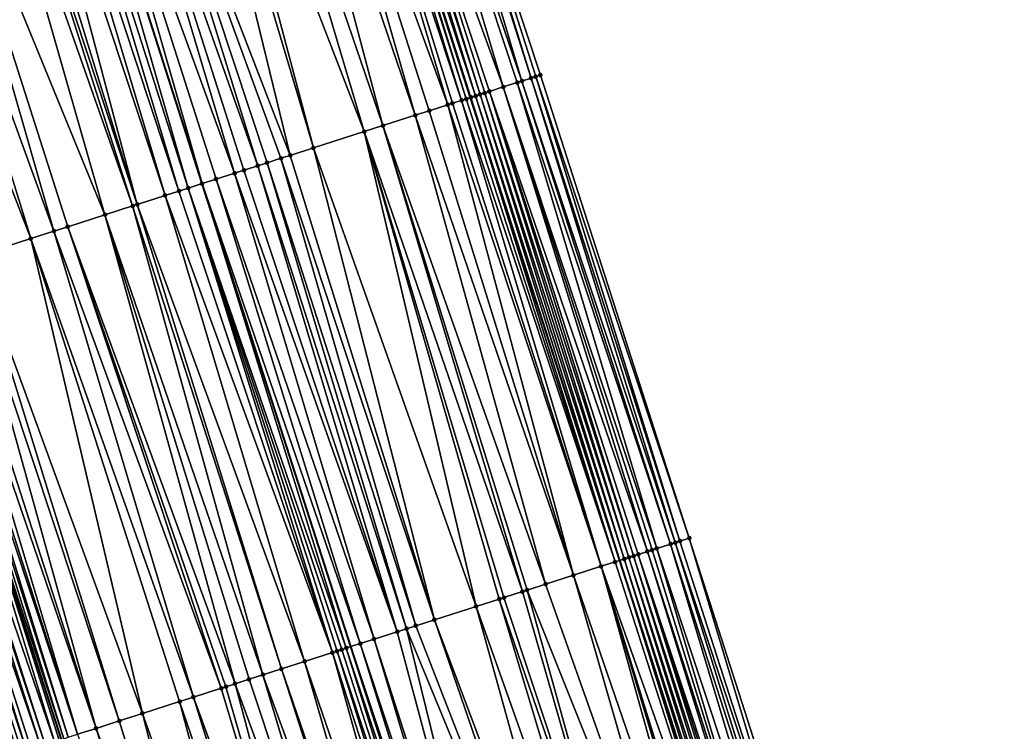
# Model space of a CAD drawing. Header units: feet. Extents: x 2004186 to 2014793, y 836912 to 864902.
# Tile 841 of 974: x 2004482 to 2004522, y 859151 to 859180. Entities that reach past the tile are written whole.
import ezdxf

# ---------------------------------------------------------------- set-up
doc = ezdxf.new("R2010")
doc.units = ezdxf.units.FT
doc.header["$LTSCALE"] = 100
doc.header["$MEASUREMENT"] = 0
for name, color, linetype, lineweight in [('EP_Travel Lane', 5, 'Continuous', 40), ('GPL_Skip Line', 2, 'Continuous', 40), ('Road Shots', 4, 'Continuous', 200), ('Road X-Section', 30, 'Continuous', 13)]:
    doc.layers.add(name, color=color, linetype=linetype, lineweight=lineweight)
doc.layers.add('I-77 SB_MM21-27-Surface-Border', color=7, linetype='Continuous')
doc.layers.add('I-77 SB_MM21-27-Surface-TIN', color=7, linetype='Continuous')

msp = doc.modelspace()

# ---------------------------------------------------------------- linework, layer by layer
at = {"layer": 'EP_Travel Lane'}
for points in [[(2004611.05073845, 858834.3353177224, 450.809887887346), (2004604.904946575, 858853.3668425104, 450.6313868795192), (2004598.75915778, 858872.3983577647, 450.4519635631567), (2004592.613442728, 858891.4296446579, 450.2502030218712), (2004586.467838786, 858910.4605874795, 450.014829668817), (2004580.322293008, 858929.491350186, 449.7618389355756), (2004574.17668532, 858948.5223046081, 449.5275945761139), (2004568.011584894, 858967.5560567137, 449.3092395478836), (2004561.847882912, 858986.5815319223, 449.1081062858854), (2004555.684214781, 859005.6069026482, 448.8968775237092), (2004549.520720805, 859024.6317358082, 448.6337080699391), (2004543.357037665, 859043.6571528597, 448.4269492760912), (2004537.193351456, 859062.6825793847, 448.2211025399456), (2004531.029666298, 859081.7080026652, 448.014952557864), (2004524.865823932, 859100.7339112, 447.8556761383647), (2004518.74471886, 859119.7364607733, 447.7203524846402), (2004512.616897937, 859138.7738750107, 447.5539477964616), (2004506.489054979, 859157.8113577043, 447.3980261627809), (2004500.361281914, 859176.8486232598, 447.2088581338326), (2004494.264296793, 859195.8284650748, 447.0465477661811), (2004488.171829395, 859214.8773456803, 446.8647979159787), (2004482.07930807, 859233.9263948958, 446.7118126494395), (2004475.98675831, 859252.9755330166, 446.5739951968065), (2004470.027193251, 859271.9272233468, 446.4479969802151)], [(2004588.082730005, 858826.8995207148, 450.8157096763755), (2004581.923465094, 858845.9265977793, 450.6296128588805), (2004575.764155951, 858864.9538114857, 450.4568630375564), (2004569.604895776, 858883.9808739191, 450.2693464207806), (2004563.445736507, 858903.0076246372, 450.0513423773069), (2004557.286682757, 858922.0340493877, 449.8014890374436), (2004551.127561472, 858941.0606827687, 449.5720199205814), (2004544.982919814, 858960.0824427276, 449.3651905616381), (2004538.836223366, 858979.1132654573, 449.1490235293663), (2004532.689582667, 858998.1439155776, 448.9161874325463), (2004526.543028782, 859017.174296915, 448.6573998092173), (2004520.39633813, 859036.2051016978, 448.4395070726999), (2004514.249481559, 859055.2364201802, 448.2712313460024), (2004508.102644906, 859074.2676770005, 448.0969892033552), (2004501.955668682, 859093.2993659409, 447.9644883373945), (2004495.812314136, 859112.3724637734, 447.873149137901), (2004489.682644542, 859131.4098709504, 447.7881508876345), (2004483.553024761, 859150.4471234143, 447.679462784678), (2004477.423393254, 859169.4844122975, 447.57635318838), (2004471.297890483, 859188.5960050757, 447.4720550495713), (2004465.250982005, 859207.6599434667, 447.3995910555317), (2004459.20407793, 859226.7238679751, 447.3247592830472), (2004453.157249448, 859245.7875541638, 447.2093015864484), (2004447.138044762, 859265.0163735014, 447.1114540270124)]]:
    msp.add_polyline3d(points, dxfattribs=at)
at = {"layer": 'GPL_Skip Line'}
msp.add_polyline3d([(2004600.144751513, 858830.8070277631, 451.0318982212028), (2004593.984853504, 858849.8338164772, 450.8384232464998), (2004587.824933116, 858868.8606743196, 450.651705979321), (2004581.665053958, 858887.8874048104, 450.4525393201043), (2004575.505346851, 858906.913603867, 450.2014217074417), (2004569.345699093, 858925.939619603, 449.9323833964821), (2004563.185962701, 858944.965909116, 449.6901084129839), (2004557.013036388, 858963.9881491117, 449.4678987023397), (2004550.839239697, 858983.0100203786, 449.2381246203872), (2004544.665458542, 859002.0318437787, 449.0037253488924), (2004538.491816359, 859021.0532389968, 448.7279527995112), (2004532.318022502, 859040.0751015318, 448.4973349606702), (2004526.144169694, 859059.0971456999, 448.2842675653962), (2004519.970243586, 859078.1194157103, 448.0930222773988), (2004513.796193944, 859097.1420663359, 447.9385541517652), (2004507.673925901, 859116.181789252, 447.8432484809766), (2004501.558497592, 859135.2231480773, 447.6719201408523), (2004495.443004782, 859154.2647077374, 447.5313333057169), (2004489.327486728, 859173.3063459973, 447.4027776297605), (2004483.245041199, 859192.3583882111, 447.2583316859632), (2004477.23562986, 859211.4338076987, 447.134447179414), (2004471.226203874, 859230.5092736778, 447.0184828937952), (2004465.216785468, 859249.5847155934, 446.8984191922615), (2004459.266163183, 859268.6782788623, 446.7735468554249)], dxfattribs=at)
at = {"layer": 'I-77 SB_MM21-27-Surface-Border', "color": 3, "linetype": 'ByBlock', "lineweight": -2}
msp.add_polyline3d([(2004472.4773432, 859272.6663528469, 446.2902183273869), (2004478.189264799, 859253.6681932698, 446.3872762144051), (2004484.389439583, 859234.652851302, 446.5081358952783), (2004490.589518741, 859215.637812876, 446.680707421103), (2004496.980352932, 859196.6828786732, 446.854806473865), (2004503.22893318, 859177.7683850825, 447.0383335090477), (2004509.34435858, 859158.7270353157, 447.2110499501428), (2004515.459768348, 859139.6857342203, 447.3912133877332), (2004521.575246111, 859120.6442214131, 447.5389734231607), (2004527.683948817, 859101.6465388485, 447.6780818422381), (2004533.857993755, 859082.6239027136, 447.8339510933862), (2004539.841598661, 859063.5401678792, 448.0519747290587), (2004545.444640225, 859044.3332597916, 448.3000429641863), (2004552.189291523, 859025.4961188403, 448.4819144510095), (2004558.553373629, 859006.5358226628, 448.6955618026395), (2004564.727175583, 858987.5139351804, 448.9237640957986), (2004570.901104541, 858968.4916563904, 449.1141541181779), (2004577.077379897, 858949.4590754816, 449.3218534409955), (2004583.237223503, 858930.4324548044, 449.5317550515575), (2004589.396965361, 858911.406148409, 449.7723916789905), (2004595.556651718, 858892.3800134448, 450.0297687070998), (2004601.335895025, 858873.2303341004, 450.2538553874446), (2004607.305443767, 858854.142167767, 450.4692363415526), (2004612.704133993, 858834.8692839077, 450.6932272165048)], dxfattribs=at)
at = {"layer": 'I-77 SB_MM21-27-Surface-TIN', "color": 128, "linetype": 'ByBlock', "lineweight": -2}
for points in [[(2004496.789572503, 859196.6228550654, 446.8670139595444), (2004496.026434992, 859196.3828107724, 446.9243852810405), (2004502.467161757, 859177.5240402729, 447.0813371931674)], [(2004496.980352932, 859196.6828786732, 446.854806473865), (2004496.789572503, 859196.6228550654, 446.8670139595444), (2004502.848040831, 859177.6462333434, 447.0629986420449)], [(2004496.789572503, 859196.6228550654, 446.8670139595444), (2004502.467161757, 859177.5240402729, 447.0813371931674), (2004502.848040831, 859177.6462333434, 447.0629986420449)], [(2004496.980352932, 859196.6828786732, 446.854806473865), (2004503.038489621, 859177.7073010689, 447.049419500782), (2004503.22893318, 859177.7683850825, 447.0383335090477)], [(2004496.980352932, 859196.6828786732, 446.854806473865), (2004502.848040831, 859177.6462333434, 447.0629986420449), (2004503.038489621, 859177.7073010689, 447.049419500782)], [(2004494.88171158, 859196.0227987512, 447.0197128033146), (2004494.690933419, 859195.9627679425, 447.0306935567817), (2004500.753112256, 859176.9744631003, 447.2085024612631)], [(2004496.026434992, 859196.3828107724, 446.9243852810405), (2004494.88171158, 859196.0227987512, 447.0197128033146), (2004501.705361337, 859177.2797857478, 447.1381606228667)], [(2004494.88171158, 859196.0227987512, 447.0197128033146), (2004501.13399665, 859177.0966396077, 447.1876285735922), (2004501.705361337, 859177.2797857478, 447.1381606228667)], [(2004494.88171158, 859196.0227987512, 447.0197128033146), (2004500.943549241, 859177.0355675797, 447.2005491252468), (2004501.13399665, 859177.0966396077, 447.1876285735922)], [(2004494.88171158, 859196.0227987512, 447.0197128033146), (2004500.753112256, 859176.9744631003, 447.2085024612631), (2004500.943549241, 859177.0355675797, 447.2005491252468)], [(2004496.026434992, 859196.3828107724, 446.9243852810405), (2004502.27671608, 859177.462962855, 447.0934327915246), (2004502.467161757, 859177.5240402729, 447.0813371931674)], [(2004496.026434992, 859196.3828107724, 446.9243852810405), (2004501.705361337, 859177.2797857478, 447.1381606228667), (2004502.27671608, 859177.462962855, 447.0934327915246)], [(2004493.737066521, 859195.6625380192, 447.0726707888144), (2004492.592464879, 859195.3021394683, 447.1021504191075), (2004499.420068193, 859176.5466855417, 447.2571033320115)], [(2004494.118616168, 859195.7826208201, 447.0543179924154), (2004493.737066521, 859195.6625380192, 447.0726707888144), (2004499.991402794, 859176.7299253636, 447.2219750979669)], [(2004493.737066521, 859195.6625380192, 447.0726707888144), (2004499.610507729, 859176.6077820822, 447.2479348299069), (2004499.991402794, 859176.7299253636, 447.2219750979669)], [(2004493.737066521, 859195.6625380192, 447.0726707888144), (2004499.420068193, 859176.5466855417, 447.2571033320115), (2004499.610507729, 859176.6077820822, 447.2479348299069)], [(2004494.118616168, 859195.7826208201, 447.0543179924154), (2004500.18184567, 859176.7910115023, 447.2112144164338), (2004494.264296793, 859195.8284650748, 447.0465477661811)], [(2004494.118616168, 859195.7826208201, 447.0543179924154), (2004499.991402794, 859176.7299253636, 447.2219750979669), (2004500.18184567, 859176.7910115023, 447.2112144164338)], [(2004494.30939284, 859195.8426563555, 447.0441424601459), (2004494.264296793, 859195.8284650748, 447.0465477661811), (2004500.361281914, 859176.8486232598, 447.2088581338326)], [(2004500.18184567, 859176.7910115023, 447.2112144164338), (2004500.361281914, 859176.8486232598, 447.2088581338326), (2004494.264296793, 859195.8284650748, 447.0465477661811)], [(2004494.690933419, 859195.9627679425, 447.0306935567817), (2004494.30939284, 859195.8426563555, 447.0441424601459), (2004500.562686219, 859176.913324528, 447.2112372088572)], [(2004494.30939284, 859195.8426563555, 447.0441424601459), (2004500.361281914, 859176.8486232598, 447.2088581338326), (2004500.372271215, 859176.8521516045, 447.2087138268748)], [(2004494.30939284, 859195.8426563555, 447.0441424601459), (2004500.372271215, 859176.8521516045, 447.2087138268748), (2004500.562686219, 859176.913324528, 447.2112372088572)], [(2004494.690933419, 859195.9627679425, 447.0306935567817), (2004500.562686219, 859176.913324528, 447.2112372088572), (2004500.753112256, 859176.9744631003, 447.2085024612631)], [(2004492.592464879, 859195.3021394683, 447.1021504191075), (2004491.638641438, 859195.0017716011, 447.1206280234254), (2004498.087067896, 859176.1187717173, 447.2848461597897)], [(2004492.592464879, 859195.3021394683, 447.1021504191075), (2004498.658351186, 859176.3021712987, 447.274172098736), (2004499.420068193, 859176.5466855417, 447.2571033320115)], [(2004492.592464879, 859195.3021394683, 447.1021504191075), (2004498.087067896, 859176.1187717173, 447.2848461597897), (2004498.658351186, 859176.3021712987, 447.274172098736)], [(2004491.638641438, 859195.0017716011, 447.1206280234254), (2004490.303290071, 859194.5812519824, 447.145712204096), (2004496.754088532, 859175.6907927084, 447.3026113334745)], [(2004491.638641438, 859195.0017716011, 447.1206280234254), (2004496.754088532, 859175.6907927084, 447.3026113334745), (2004498.087067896, 859176.1187717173, 447.2848461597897)], [(2004490.303290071, 859194.5812519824, 447.145712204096), (2004488.777182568, 859194.1006316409, 447.1698668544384), (2004495.992383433, 859175.4462413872, 447.3140046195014)], [(2004490.303290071, 859194.5812519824, 447.145712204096), (2004495.992383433, 859175.4462413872, 447.3140046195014), (2004496.754088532, 859175.6907927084, 447.3026113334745)], [(2004488.777182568, 859194.1006316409, 447.1698668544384), (2004488.204892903, 859193.9203969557, 447.1785743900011), (2004493.897704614, 859174.7736934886, 447.340473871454)], [(2004488.777182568, 859194.1006316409, 447.1698668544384), (2004493.897704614, 859174.7736934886, 447.340473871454), (2004495.992383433, 859175.4462413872, 447.3140046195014)], [(2004488.204892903, 859193.9203969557, 447.1785743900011), (2004485.724962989, 859193.1394054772, 447.2206495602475), (2004492.945578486, 859174.4679880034, 447.352215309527)], [(2004488.204892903, 859193.9203969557, 447.1785743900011), (2004492.945578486, 859174.4679880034, 447.352215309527), (2004493.897704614, 859174.7736934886, 447.340473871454)], [(2004484.96191135, 859192.8990886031, 447.2315849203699), (2004483.817328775, 859192.5386295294, 447.2507541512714), (2004490.660459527, 859173.7343454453, 447.3881409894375)], [(2004485.724962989, 859193.1394054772, 447.2206495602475), (2004484.96191135, 859192.8990886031, 447.2315849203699), (2004491.612593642, 859174.0400260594, 447.3725925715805)], [(2004484.96191135, 859192.8990886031, 447.2315849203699), (2004491.041315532, 859173.8566103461, 447.3807973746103), (2004491.612593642, 859174.0400260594, 447.3725925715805)], [(2004484.96191135, 859192.8990886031, 447.2315849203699), (2004490.660459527, 859173.7343454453, 447.3881409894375), (2004491.041315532, 859173.8566103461, 447.3807973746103)], [(2004485.724962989, 859193.1394054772, 447.2206495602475), (2004492.564727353, 859174.3457079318, 447.3572367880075), (2004492.945578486, 859174.4679880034, 447.352215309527)], [(2004485.724962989, 859193.1394054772, 447.2206495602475), (2004491.993452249, 859174.1622828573, 447.3640086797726), (2004492.564727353, 859174.3457079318, 447.3572367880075)], [(2004485.724962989, 859193.1394054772, 447.2206495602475), (2004491.612593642, 859174.0400260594, 447.3725925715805), (2004491.993452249, 859174.1622828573, 447.3640086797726)], [(2004482.672762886, 859192.1781174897, 447.2609002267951), (2004488.756226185, 859173.1228755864, 447.4026098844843), (2004483.245041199, 859192.3583882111, 447.2583316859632)], [(2004483.817328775, 859192.5386295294, 447.2507541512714), (2004483.245041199, 859192.3583882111, 447.2583316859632), (2004489.327486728, 859173.3063459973, 447.4027776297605)], [(2004488.756226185, 859173.1228755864, 447.4026098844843), (2004489.327486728, 859173.3063459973, 447.4027776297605), (2004483.245041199, 859192.3583882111, 447.2583316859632)], [(2004483.817328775, 859192.5386295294, 447.2507541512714), (2004489.327486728, 859173.3063459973, 447.4027776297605), (2004489.89875406, 859173.48979527, 447.3997096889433)], [(2004483.817328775, 859192.5386295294, 447.2507541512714), (2004489.89875406, 859173.48979527, 447.3997096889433), (2004490.660459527, 859173.7343454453, 447.3881409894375)], [(2004482.100470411, 859191.9978917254, 447.2711275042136), (2004481.528170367, 859191.8176899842, 447.2854472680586), (2004487.804088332, 859172.8172066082, 447.419939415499)], [(2004482.672762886, 859192.1781174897, 447.2609002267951), (2004482.100470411, 859191.9978917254, 447.2711275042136), (2004488.375365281, 859173.0006259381, 447.4122881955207)], [(2004482.100470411, 859191.9978917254, 447.2711275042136), (2004487.804088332, 859172.8172066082, 447.419939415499), (2004488.375365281, 859173.0006259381, 447.4122881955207)], [(2004482.672762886, 859192.1781174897, 447.2609002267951), (2004488.375365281, 859173.0006259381, 447.4122881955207), (2004488.756226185, 859173.1228755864, 447.4026098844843)], [(2004480.76510894, 859191.5774041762, 447.3016749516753), (2004480.383568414, 859191.4572924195, 447.3150948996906), (2004486.661519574, 859172.4504142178, 447.4423241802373)], [(2004481.528170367, 859191.8176899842, 447.2854472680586), (2004480.76510894, 859191.5774041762, 447.3016749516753), (2004486.661519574, 859172.4504142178, 447.4423241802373)], [(2004481.528170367, 859191.8176899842, 447.2854472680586), (2004486.661519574, 859172.4504142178, 447.4423241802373), (2004487.804088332, 859172.8172066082, 447.419939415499)], [(2004479.811273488, 859191.277074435, 447.3266475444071), (2004477.712850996, 859190.6162997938, 447.3732039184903), (2004485.328525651, 859172.0224805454, 447.4670289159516)], [(2004480.383568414, 859191.4572924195, 447.3150948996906), (2004479.811273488, 859191.277074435, 447.3266475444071), (2004486.471087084, 859172.3892957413, 447.4481349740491)], [(2004479.811273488, 859191.277074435, 447.3266475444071), (2004485.328525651, 859172.0224805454, 447.4670289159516), (2004486.471087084, 859172.3892957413, 447.4481349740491)], [(2004480.383568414, 859191.4572924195, 447.3150948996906), (2004486.471087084, 859172.3892957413, 447.4481349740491), (2004486.661519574, 859172.4504142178, 447.4423241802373)], [(2004477.712850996, 859190.6162997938, 447.3732039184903), (2004476.377503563, 859190.1957676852, 447.396160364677), (2004483.233824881, 859171.3500009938, 447.5039599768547)], [(2004477.712850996, 859190.6162997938, 447.3732039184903), (2004483.805103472, 859171.5334152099, 447.4955260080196), (2004485.328525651, 859172.0224805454, 447.4670289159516)], [(2004477.712850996, 859190.6162997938, 447.3732039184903), (2004483.233824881, 859171.3500009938, 447.5039599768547), (2004483.805103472, 859171.5334152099, 447.4955260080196)], [(2004476.377503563, 859190.1957676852, 447.396160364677), (2004475.042158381, 859189.7752284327, 447.4178998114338), (2004482.281691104, 859171.044319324, 447.5193468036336)], [(2004476.377503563, 859190.1957676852, 447.396160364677), (2004482.281691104, 859171.044319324, 447.5193468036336), (2004483.233824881, 859171.3500009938, 447.5039599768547)], [(2004475.042158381, 859189.7752284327, 447.4178998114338), (2004479.996583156, 859170.3106424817, 447.5500246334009), (2004482.281691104, 859171.044319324, 447.5193468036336)], [(2004502.27671608, 859177.462962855, 447.0934327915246), (2004501.705361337, 859177.2797857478, 447.1381606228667), (2004508.011274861, 859158.299381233, 447.2785509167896)], [(2004502.467161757, 859177.5240402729, 447.0813371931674), (2004502.27671608, 859177.462962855, 447.0934327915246), (2004508.582599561, 859158.4826518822, 447.2481414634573)], [(2004502.27671608, 859177.462962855, 447.0934327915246), (2004508.011274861, 859158.299381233, 447.2785509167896), (2004508.582599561, 859158.4826518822, 447.2481414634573)], [(2004502.848040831, 859177.6462333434, 447.0629986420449), (2004502.467161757, 859177.5240402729, 447.0813371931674), (2004508.773028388, 859158.5437817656, 447.2440767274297)], [(2004502.467161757, 859177.5240402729, 447.0813371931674), (2004508.582599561, 859158.4826518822, 447.2481414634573), (2004508.773028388, 859158.5437817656, 447.2440767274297)], [(2004503.038489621, 859177.7073010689, 447.049419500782), (2004502.848040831, 859177.6462333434, 447.0629986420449), (2004508.963467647, 859158.6048791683, 447.2350402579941)], [(2004502.848040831, 859177.6462333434, 447.0629986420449), (2004508.773028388, 859158.5437817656, 447.2440767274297), (2004508.963467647, 859158.6048791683, 447.2350402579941)], [(2004503.22893318, 859177.7683850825, 447.0383335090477), (2004503.038489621, 859177.7073010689, 447.049419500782), (2004509.34435858, 859158.7270353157, 447.2110499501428)], [(2004503.038489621, 859177.7073010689, 447.049419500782), (2004508.963467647, 859158.6048791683, 447.2350402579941), (2004509.34435858, 859158.7270353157, 447.2110499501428)], [(2004500.753112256, 859176.9744631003, 447.2085024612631), (2004500.562686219, 859176.913324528, 447.2112372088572), (2004506.678118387, 859157.8719536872, 447.3807275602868)], [(2004500.943549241, 859177.0355675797, 447.2005491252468), (2004500.753112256, 859176.9744631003, 447.2085024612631), (2004506.868549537, 859157.9330763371, 447.375555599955)], [(2004500.753112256, 859176.9744631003, 447.2085024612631), (2004506.678118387, 859157.8719536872, 447.3807275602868), (2004506.868549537, 859157.9330763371, 447.375555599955)], [(2004501.13399665, 859177.0966396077, 447.1876285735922), (2004500.943549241, 859177.0355675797, 447.2005491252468), (2004507.058985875, 859157.9941828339, 447.3679111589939)], [(2004500.943549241, 859177.0355675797, 447.2005491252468), (2004506.868549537, 859157.9330763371, 447.375555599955), (2004507.058985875, 859157.9941828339, 447.3679111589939)], [(2004501.705361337, 859177.2797857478, 447.1381606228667), (2004501.13399665, 859177.0966396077, 447.1876285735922), (2004507.630371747, 859158.1772630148, 447.3083469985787)], [(2004501.13399665, 859177.0966396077, 447.1876285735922), (2004507.249436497, 859158.0552448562, 447.353459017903), (2004507.630371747, 859158.1772630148, 447.3083469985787)], [(2004501.13399665, 859177.0966396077, 447.1876285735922), (2004507.058985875, 859157.9941828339, 447.3679111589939), (2004507.249436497, 859158.0552448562, 447.353459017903)], [(2004501.705361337, 859177.2797857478, 447.1381606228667), (2004507.820826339, 859158.2383126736, 447.2920024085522), (2004508.011274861, 859158.299381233, 447.2785509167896)], [(2004501.705361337, 859177.2797857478, 447.1381606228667), (2004507.630371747, 859158.1772630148, 447.3083469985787), (2004507.820826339, 859158.2383126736, 447.2920024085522)], [(2004499.610507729, 859176.6077820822, 447.2479348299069), (2004499.420068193, 859176.5466855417, 447.2571033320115), (2004505.725912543, 859157.5664964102, 447.4304617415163)], [(2004499.991402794, 859176.7299253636, 447.2219750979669), (2004499.610507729, 859176.6077820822, 447.2479348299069), (2004505.725912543, 859157.5664964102, 447.4304617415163)], [(2004500.18184567, 859176.7910115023, 447.2112144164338), (2004499.991402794, 859176.7299253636, 447.2219750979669), (2004506.297204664, 859157.749868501, 447.4155797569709)], [(2004499.991402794, 859176.7299253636, 447.2219750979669), (2004505.725912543, 859157.5664964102, 447.4304617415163), (2004506.297204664, 859157.749868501, 447.4155797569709)], [(2004500.18184567, 859176.7910115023, 447.2112144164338), (2004506.297204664, 859157.749868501, 447.4155797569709), (2004500.361281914, 859176.8486232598, 447.2088581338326)], [(2004500.372271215, 859176.8521516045, 447.2087138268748), (2004500.361281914, 859176.8486232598, 447.2088581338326), (2004506.489054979, 859157.8113577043, 447.3980261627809)], [(2004506.297204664, 859157.749868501, 447.4155797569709), (2004506.489054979, 859157.8113577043, 447.3980261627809), (2004500.361281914, 859176.8486232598, 447.2088581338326)], [(2004500.562686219, 859176.913324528, 447.2112372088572), (2004500.372271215, 859176.8521516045, 447.2087138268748), (2004506.489054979, 859157.8113577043, 447.3980261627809)], [(2004500.562686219, 859176.913324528, 447.2112372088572), (2004506.489054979, 859157.8113577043, 447.3980261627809), (2004506.678118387, 859157.8719536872, 447.3807275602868)], [(2004498.658351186, 859176.3021712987, 447.274172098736), (2004498.087067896, 859176.1187717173, 447.2848461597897), (2004504.583369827, 859157.1996229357, 447.4404349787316)], [(2004499.420068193, 859176.5466855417, 447.2571033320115), (2004498.658351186, 859176.3021712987, 447.274172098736), (2004504.583369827, 859157.1996229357, 447.4404349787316)], [(2004499.420068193, 859176.5466855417, 447.2571033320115), (2004504.583369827, 859157.1996229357, 447.4404349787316), (2004505.725912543, 859157.5664964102, 447.4304617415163)], [(2004498.087067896, 859176.1187717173, 447.2848461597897), (2004496.754088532, 859175.6907927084, 447.3026113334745), (2004503.440814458, 859156.8327888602, 447.4564389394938)], [(2004498.087067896, 859176.1187717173, 447.2848461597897), (2004503.440814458, 859156.8327888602, 447.4564389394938), (2004504.583369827, 859157.1996229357, 447.4404349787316)], [(2004495.992383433, 859175.4462413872, 447.3140046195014), (2004493.897704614, 859174.7736934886, 447.340473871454), (2004500.584430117, 859155.9156909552, 447.4945024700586)], [(2004496.754088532, 859175.6907927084, 447.3026113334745), (2004495.992383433, 859175.4462413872, 447.3140046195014), (2004502.488661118, 859156.5271681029, 447.481149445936)], [(2004495.992383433, 859175.4462413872, 447.3140046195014), (2004501.726965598, 859156.2825869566, 447.4879773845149), (2004502.488661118, 859156.5271681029, 447.481149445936)], [(2004495.992383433, 859175.4462413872, 447.3140046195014), (2004501.536545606, 859156.2214295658, 447.487831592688), (2004501.726965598, 859156.2825869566, 447.4879773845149)], [(2004495.992383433, 859175.4462413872, 447.3140046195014), (2004500.584430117, 859155.9156909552, 447.4945024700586), (2004501.536545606, 859156.2214295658, 447.487831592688)], [(2004496.754088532, 859175.6907927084, 447.3026113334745), (2004502.679087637, 859156.5883051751, 447.4781850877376), (2004503.440814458, 859156.8327888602, 447.4564389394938)], [(2004496.754088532, 859175.6907927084, 447.3026113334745), (2004502.488661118, 859156.5271681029, 447.481149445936), (2004502.679087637, 859156.5883051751, 447.4781850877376)], [(2004493.897704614, 859174.7736934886, 447.340473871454), (2004492.945578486, 859174.4679880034, 447.352215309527), (2004498.870626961, 859155.3653467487, 447.5042587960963)], [(2004493.897704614, 859174.7736934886, 447.340473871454), (2004498.870626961, 859155.3653467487, 447.5042587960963), (2004500.584430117, 859155.9156909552, 447.4945024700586)], [(2004491.993452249, 859174.1622828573, 447.3640086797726), (2004491.612593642, 859174.0400260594, 447.3725925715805), (2004497.728090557, 859154.9984536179, 447.5112232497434)], [(2004492.564727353, 859174.3457079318, 447.3572367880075), (2004491.993452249, 859174.1622828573, 447.3640086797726), (2004498.108942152, 859155.1207322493, 447.5059813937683)], [(2004491.993452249, 859174.1622828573, 447.3640086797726), (2004497.728090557, 859154.9984536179, 447.5112232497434), (2004498.108942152, 859155.1207322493, 447.5059813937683)], [(2004492.945578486, 859174.4679880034, 447.352215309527), (2004492.564727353, 859174.3457079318, 447.3572367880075), (2004498.870626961, 859155.3653467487, 447.5042587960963)], [(2004492.564727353, 859174.3457079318, 447.3572367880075), (2004498.108942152, 859155.1207322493, 447.5059813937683), (2004498.870626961, 859155.3653467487, 447.5042587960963)], [(2004490.660459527, 859173.7343454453, 447.3881409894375), (2004489.89875406, 859173.48979527, 447.3997096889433), (2004496.395120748, 859154.5704448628, 447.5244350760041)], [(2004491.041315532, 859173.8566103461, 447.3807973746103), (2004490.660459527, 859173.7343454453, 447.3881409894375), (2004497.347243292, 859154.8761615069, 447.5144018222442)], [(2004490.660459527, 859173.7343454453, 447.3881409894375), (2004496.395120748, 859154.5704448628, 447.5244350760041), (2004497.347243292, 859154.8761615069, 447.5144018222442)], [(2004491.612593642, 859174.0400260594, 447.3725925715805), (2004491.041315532, 859173.8566103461, 447.3807973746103), (2004497.347243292, 859154.8761615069, 447.5144018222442)], [(2004491.612593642, 859174.0400260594, 447.3725925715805), (2004497.347243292, 859154.8761615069, 447.5144018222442), (2004497.728090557, 859154.9984536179, 447.5112232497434)], [(2004489.89875406, 859173.48979527, 447.3997096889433), (2004489.327486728, 859173.3063459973, 447.4027776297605), (2004495.82385193, 859154.3870002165, 447.5282110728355)], [(2004489.89875406, 859173.48979527, 447.3997096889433), (2004495.82385193, 859154.3870002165, 447.5282110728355), (2004496.395120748, 859154.5704448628, 447.5244350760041)], [(2004488.375365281, 859173.0006259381, 447.4122881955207), (2004487.804088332, 859172.8172066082, 447.419939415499), (2004494.681312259, 859154.0201172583, 447.53673266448)], [(2004488.756226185, 859173.1228755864, 447.4026098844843), (2004488.375365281, 859173.0006259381, 447.4122881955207), (2004494.681312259, 859154.0201172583, 447.53673266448)], [(2004488.756226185, 859173.1228755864, 447.4026098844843), (2004495.252581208, 859154.203561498, 447.5328944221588), (2004489.327486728, 859173.3063459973, 447.4027776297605)], [(2004488.756226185, 859173.1228755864, 447.4026098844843), (2004495.062167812, 859154.1423835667, 447.5296045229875), (2004495.252581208, 859154.203561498, 447.5328944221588)], [(2004488.756226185, 859173.1228755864, 447.4026098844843), (2004494.871748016, 859154.0812255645, 447.5293651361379), (2004495.062167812, 859154.1423835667, 447.5296045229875)], [(2004488.756226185, 859173.1228755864, 447.4026098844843), (2004494.681312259, 859154.0201172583, 447.53673266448), (2004494.871748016, 859154.0812255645, 447.5293651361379)], [(2004495.252581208, 859154.203561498, 447.5328944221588), (2004495.443004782, 859154.2647077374, 447.5313333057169), (2004489.327486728, 859173.3063459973, 447.4027776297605)], [(2004495.82385193, 859154.3870002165, 447.5282110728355), (2004489.327486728, 859173.3063459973, 447.4027776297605), (2004495.443004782, 859154.2647077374, 447.5313333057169)], [(2004487.804088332, 859172.8172066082, 447.419939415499), (2004486.661519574, 859172.4504142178, 447.4423241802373), (2004493.538759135, 859153.6532761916, 447.5516664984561)], [(2004487.804088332, 859172.8172066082, 447.419939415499), (2004493.538759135, 859153.6532761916, 447.5516664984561), (2004494.681312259, 859154.0201172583, 447.53673266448)], [(2004486.471087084, 859172.3892957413, 447.4481349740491), (2004485.328525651, 859172.0224805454, 447.4670289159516), (2004491.824914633, 859153.1030607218, 447.581128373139)], [(2004486.661519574, 859172.4504142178, 447.4423241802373), (2004486.471087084, 859172.3892957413, 447.4481349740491), (2004492.586630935, 859153.3475771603, 447.5643957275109)], [(2004486.471087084, 859172.3892957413, 447.4481349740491), (2004491.824914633, 859153.1030607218, 447.581128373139), (2004492.586630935, 859153.3475771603, 447.5643957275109)], [(2004486.661519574, 859172.4504142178, 447.4423241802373), (2004492.586630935, 859153.3475771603, 447.5643957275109), (2004493.538759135, 859153.6532761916, 447.5516664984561)], [(2004485.328525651, 859172.0224805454, 447.4670289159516), (2004483.805103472, 859171.5334152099, 447.4955260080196), (2004490.682343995, 859152.7362741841, 447.6044088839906)], [(2004485.328525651, 859172.0224805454, 447.4670289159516), (2004491.253630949, 859152.9196623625, 447.591989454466), (2004491.824914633, 859153.1030607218, 447.581128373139)], [(2004485.328525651, 859172.0224805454, 447.4670289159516), (2004490.682343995, 859152.7362741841, 447.6044088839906), (2004491.253630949, 859152.9196623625, 447.591989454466)], [(2004483.233824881, 859171.3500009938, 447.5039599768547), (2004482.281691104, 859171.044319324, 447.5193468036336), (2004488.96850842, 859152.1860309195, 447.6296162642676)], [(2004483.805103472, 859171.5334152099, 447.4955260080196), (2004483.233824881, 859171.3500009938, 447.5039599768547), (2004490.111063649, 859152.5528654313, 447.6136790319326)], [(2004483.233824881, 859171.3500009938, 447.5039599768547), (2004488.96850842, 859152.1860309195, 447.6296162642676), (2004490.111063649, 859152.5528654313, 447.6136790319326)], [(2004483.805103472, 859171.5334152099, 447.4955260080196), (2004490.30149468, 859152.6139884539, 447.6085641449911), (2004490.682343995, 859152.7362741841, 447.6044088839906)], [(2004483.805103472, 859171.5334152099, 447.4955260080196), (2004490.111063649, 859152.5528654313, 447.6136790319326), (2004490.30149468, 859152.6139884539, 447.6085641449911)], [(2004482.281691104, 859171.044319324, 447.5193468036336), (2004479.996583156, 859170.3106424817, 447.5500246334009), (2004486.873828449, 859151.5134866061, 447.6566340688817)], [(2004482.281691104, 859171.044319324, 447.5193468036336), (2004488.397237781, 859152.0025919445, 447.6342603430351), (2004488.96850842, 859152.1860309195, 447.6296162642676)], [(2004482.281691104, 859171.044319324, 447.5193468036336), (2004486.873828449, 859151.5134866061, 447.6566340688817), (2004488.397237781, 859152.0025919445, 447.6342603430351)], [(2004479.615725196, 859170.1883836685, 447.5583001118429), (2004478.854018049, 859169.9438387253, 447.5706696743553), (2004484.969590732, 859150.9020303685, 447.6731877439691)], [(2004479.996583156, 859170.3106424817, 447.5500246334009), (2004479.615725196, 859170.1883836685, 447.5583001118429), (2004485.921718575, 859151.2077305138, 447.6606290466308)], [(2004479.615725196, 859170.1883836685, 447.5583001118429), (2004484.969590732, 859150.9020303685, 447.6731877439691), (2004485.921718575, 859151.2077305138, 447.6606290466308)], [(2004479.996583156, 859170.3106424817, 447.5500246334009), (2004485.921718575, 859151.2077305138, 447.6606290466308), (2004486.873828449, 859151.5134866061, 447.6566340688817)], [(2004478.092332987, 859169.6992250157, 447.5725132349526), (2004477.901910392, 859169.6380757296, 447.5736080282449), (2004484.20791287, 859150.6573942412, 447.6715998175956)], [(2004478.473169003, 859169.821552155, 447.5746963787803), (2004478.092332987, 859169.6992250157, 447.5725132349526), (2004484.20791287, 859150.6573942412, 447.6715998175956)], [(2004478.854018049, 859169.9438387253, 447.5706696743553), (2004478.473169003, 859169.821552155, 447.5746963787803), (2004484.969590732, 859150.9020303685, 447.6731877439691)], [(2004478.473169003, 859169.821552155, 447.5746963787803), (2004484.20791287, 859150.6573942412, 447.6715998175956), (2004484.969590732, 859150.9020303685, 447.6731877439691)], [(2004476.759384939, 859169.2711485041, 447.5753538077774), (2004476.568970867, 859169.2099726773, 447.5723860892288), (2004482.874916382, 859150.2294685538, 447.697526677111)], [(2004476.759384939, 859169.2711485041, 447.5753538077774), (2004483.255774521, 859150.3517268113, 447.6891662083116), (2004477.423393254, 859169.4844122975, 447.57635318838)], [(2004476.759384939, 859169.2711485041, 447.5753538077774), (2004482.874916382, 859150.2294685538, 447.697526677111), (2004483.255774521, 859150.3517268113, 447.6891662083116)], [(2004477.711483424, 859169.576940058, 447.5767867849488), (2004477.423393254, 859169.4844122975, 447.57635318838), (2004483.636639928, 859150.4739624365, 447.6773414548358)], [(2004483.446209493, 859150.4128375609, 447.682172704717), (2004483.553024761, 859150.4471234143, 447.679462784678), (2004477.423393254, 859169.4844122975, 447.57635318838)], [(2004483.636639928, 859150.4739624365, 447.6773414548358), (2004477.423393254, 859169.4844122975, 447.57635318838), (2004483.553024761, 859150.4471234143, 447.679462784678)], [(2004483.446209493, 859150.4128375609, 447.682172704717), (2004477.423393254, 859169.4844122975, 447.57635318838), (2004483.255774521, 859150.3517268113, 447.6891662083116)], [(2004477.901910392, 859169.6380757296, 447.5736080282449), (2004477.711483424, 859169.576940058, 447.5767867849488), (2004483.827062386, 859150.5351121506, 447.6763121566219)], [(2004477.711483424, 859169.576940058, 447.5767867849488), (2004483.636639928, 859150.4739624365, 447.6773414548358), (2004483.827062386, 859150.5351121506, 447.6763121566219)], [(2004477.901910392, 859169.6380757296, 447.5736080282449), (2004483.827062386, 859150.5351121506, 447.6763121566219), (2004484.20791287, 859150.6573942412, 447.6715998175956)], [(2004476.188154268, 859169.0875850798, 447.5609487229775), (2004475.807311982, 859168.9652774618, 447.5617536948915), (2004482.113281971, 859149.9846971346, 447.6752298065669)], [(2004475.807311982, 859168.9652774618, 447.5617536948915), (2004481.922867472, 859149.9235226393, 447.6724658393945), (2004482.113281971, 859149.9846971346, 447.6752298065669)], [(2004475.807311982, 859168.9652774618, 447.5617536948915), (2004481.732448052, 859149.8623634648, 447.672047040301), (2004481.922867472, 859149.9235226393, 447.6724658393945)], [(2004476.568970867, 859169.2099726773, 447.5723860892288), (2004476.188154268, 859169.0875850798, 447.5609487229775), (2004482.684498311, 859150.1683051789, 447.6964648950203)], [(2004476.188154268, 859169.0875850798, 447.5609487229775), (2004482.303691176, 859150.045888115, 447.6805171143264), (2004482.684498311, 859150.1683051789, 447.6964648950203)], [(2004476.188154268, 859169.0875850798, 447.5609487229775), (2004482.113281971, 859149.9846971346, 447.6752298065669), (2004482.303691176, 859150.045888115, 447.6805171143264)], [(2004476.568970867, 859169.2099726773, 447.5723860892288), (2004482.684498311, 859150.1683051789, 447.6964648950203), (2004482.874916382, 859150.2294685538, 447.697526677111)], [(2004508.582599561, 859158.4826518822, 447.2481414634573), (2004508.011274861, 859158.299381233, 447.2785509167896), (2004514.317134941, 859139.3191431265, 447.4444103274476)], [(2004508.773028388, 859158.5437817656, 447.2440767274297), (2004508.582599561, 859158.4826518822, 447.2481414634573), (2004514.698021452, 859139.4413130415, 447.4225273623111)], [(2004508.582599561, 859158.4826518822, 447.2481414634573), (2004514.317134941, 859139.3191431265, 447.4444103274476), (2004514.698021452, 859139.4413130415, 447.4225273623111)], [(2004508.963467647, 859158.6048791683, 447.2350402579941), (2004508.773028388, 859158.5437817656, 447.2440767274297), (2004515.078865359, 859139.5636156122, 447.4209498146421)], [(2004508.773028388, 859158.5437817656, 447.2440767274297), (2004514.698021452, 859139.4413130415, 447.4225273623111), (2004515.078865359, 859139.5636156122, 447.4209498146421)], [(2004509.34435858, 859158.7270353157, 447.2110499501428), (2004508.963467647, 859158.6048791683, 447.2350402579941), (2004515.078865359, 859139.5636156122, 447.4209498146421)], [(2004509.34435858, 859158.7270353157, 447.2110499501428), (2004515.078865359, 859139.5636156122, 447.4209498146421), (2004515.459768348, 859139.6857342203, 447.3912133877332)], [(2004507.058985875, 859157.9941828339, 447.3679111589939), (2004506.868549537, 859157.9330763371, 447.375555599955), (2004512.983988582, 859138.8916840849, 447.5417660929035)], [(2004507.249436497, 859158.0552448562, 447.353459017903), (2004507.058985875, 859157.9941828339, 447.3679111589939), (2004513.17442172, 859138.952800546, 447.5356468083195)], [(2004507.058985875, 859157.9941828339, 447.3679111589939), (2004512.983988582, 859138.8916840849, 447.5417660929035), (2004513.17442172, 859138.952800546, 447.5356468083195)], [(2004507.630371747, 859158.1772630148, 447.3083469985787), (2004507.249436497, 859158.0552448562, 447.353459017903), (2004513.555318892, 859139.0749372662, 447.5086827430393)], [(2004507.249436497, 859158.0552448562, 447.353459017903), (2004513.364859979, 859139.0139010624, 447.5270868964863), (2004513.555318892, 859139.0749372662, 447.5086827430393)], [(2004507.249436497, 859158.0552448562, 447.353459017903), (2004513.17442172, 859138.952800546, 447.5356468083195), (2004513.364859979, 859139.0139010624, 447.5270868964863)], [(2004507.820826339, 859158.2383126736, 447.2920024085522), (2004507.630371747, 859158.1772630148, 447.3083469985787), (2004513.74578656, 859139.1359462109, 447.4861061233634)], [(2004507.630371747, 859158.1772630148, 447.3083469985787), (2004513.555318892, 859139.0749372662, 447.5086827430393), (2004513.74578656, 859139.1359462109, 447.4861061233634)], [(2004508.011274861, 859158.299381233, 447.2785509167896), (2004507.820826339, 859158.2383126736, 447.2920024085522), (2004513.74578656, 859139.1359462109, 447.4861061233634)], [(2004508.011274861, 859158.299381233, 447.2785509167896), (2004513.74578656, 859139.1359462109, 447.4861061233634), (2004514.317134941, 859139.3191431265, 447.4444103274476)], [(2004505.725912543, 859157.5664964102, 447.4304617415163), (2004504.583369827, 859157.1996229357, 447.4404349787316), (2004511.079668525, 859138.2804842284, 447.5975638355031)], [(2004506.297204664, 859157.749868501, 447.4155797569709), (2004505.725912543, 859157.5664964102, 447.4304617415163), (2004512.412680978, 859138.7083602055, 447.5640277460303)], [(2004505.725912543, 859157.5664964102, 447.4304617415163), (2004511.650943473, 859138.4639097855, 447.5908658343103), (2004512.412680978, 859138.7083602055, 447.5640277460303)], [(2004505.725912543, 859157.5664964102, 447.4304617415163), (2004511.460516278, 859138.4027748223, 447.594153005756), (2004511.650943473, 859138.4639097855, 447.5908658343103)], [(2004505.725912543, 859157.5664964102, 447.4304617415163), (2004511.079668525, 859138.2804842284, 447.5975638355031), (2004511.460516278, 859138.4027748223, 447.594153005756)], [(2004506.297204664, 859157.749868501, 447.4155797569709), (2004512.412680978, 859138.7083602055, 447.5640277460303), (2004506.489054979, 859157.8113577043, 447.3980261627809)], [(2004506.678118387, 859157.8719536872, 447.3807275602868), (2004506.489054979, 859157.8113577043, 447.3980261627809), (2004512.616897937, 859138.7738750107, 447.5539477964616)], [(2004512.412680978, 859138.7083602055, 447.5640277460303), (2004512.616897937, 859138.7738750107, 447.5539477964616), (2004506.489054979, 859157.8113577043, 447.3980261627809)], [(2004506.868549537, 859157.9330763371, 447.375555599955), (2004506.678118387, 859157.8719536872, 447.3807275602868), (2004512.79356102, 859138.8305502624, 447.545227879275)], [(2004506.678118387, 859157.8719536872, 447.3807275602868), (2004512.616897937, 859138.7738750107, 447.5539477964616), (2004512.79356102, 859138.8305502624, 447.545227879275)], [(2004506.868549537, 859157.9330763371, 447.375555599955), (2004512.79356102, 859138.8305502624, 447.545227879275), (2004512.983988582, 859138.8916840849, 447.5417660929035)], [(2004504.583369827, 859157.1996229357, 447.4404349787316), (2004503.440814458, 859156.8327888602, 447.4564389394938), (2004510.127556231, 859137.9747356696, 447.6027120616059)], [(2004504.583369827, 859157.1996229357, 447.4404349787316), (2004510.127556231, 859137.9747356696, 447.6027120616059), (2004511.079668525, 859138.2804842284, 447.5975638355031)], [(2004503.440814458, 859156.8327888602, 447.4564389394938), (2004502.679087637, 859156.5883051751, 447.4781850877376), (2004510.127556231, 859137.9747356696, 447.6027120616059)], [(2004502.488661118, 859156.5271681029, 447.481149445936), (2004501.726965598, 859156.2825869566, 447.4879773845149), (2004508.032897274, 859137.3021259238, 447.619714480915)], [(2004502.679087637, 859156.5883051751, 447.4781850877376), (2004502.488661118, 859156.5271681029, 447.481149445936), (2004508.032897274, 859137.3021259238, 447.619714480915)], [(2004502.679087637, 859156.5883051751, 447.4781850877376), (2004508.032897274, 859137.3021259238, 447.619714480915), (2004510.127556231, 859137.9747356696, 447.6027120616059)], [(2004501.536545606, 859156.2214295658, 447.487831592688), (2004500.584430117, 859155.9156909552, 447.4945024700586), (2004507.27120143, 859137.0575457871, 447.6266970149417)], [(2004501.726965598, 859156.2825869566, 447.4879773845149), (2004501.536545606, 859156.2214295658, 447.487831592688), (2004508.032897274, 859137.3021259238, 447.619714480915)], [(2004501.536545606, 859156.2214295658, 447.487831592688), (2004507.27120143, 859137.0575457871, 447.6266970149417), (2004508.032897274, 859137.3021259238, 447.619714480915)], [(2004500.584430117, 859155.9156909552, 447.4945024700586), (2004498.870626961, 859155.3653467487, 447.5042587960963), (2004505.93824151, 859136.629506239, 447.6351955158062)], [(2004500.584430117, 859155.9156909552, 447.4945024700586), (2004505.93824151, 859136.629506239, 447.6351955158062), (2004507.27120143, 859137.0575457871, 447.6266970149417)], [(2004498.108942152, 859155.1207322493, 447.5059813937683), (2004497.728090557, 859154.9984536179, 447.5112232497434), (2004505.366968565, 859136.4460744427, 447.6409385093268)], [(2004498.870626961, 859155.3653467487, 447.5042587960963), (2004498.108942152, 859155.1207322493, 447.5059813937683), (2004505.366968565, 859136.4460744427, 447.6409385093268)], [(2004498.870626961, 859155.3653467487, 447.5042587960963), (2004505.366968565, 859136.4460744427, 447.6409385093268), (2004505.93824151, 859136.629506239, 447.6351955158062)], [(2004497.347243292, 859154.8761615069, 447.5144018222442), (2004496.395120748, 859154.5704448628, 447.5244350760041), (2004502.51060848, 859135.5289010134, 447.6674419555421)], [(2004497.728090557, 859154.9984536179, 447.5112232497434), (2004497.347243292, 859154.8761615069, 447.5144018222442), (2004502.51060848, 859135.5289010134, 447.6674419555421)], [(2004497.728090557, 859154.9984536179, 447.5112232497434), (2004502.51060848, 859135.5289010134, 447.6674419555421), (2004505.366968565, 859136.4460744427, 447.6409385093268)], [(2004495.82385193, 859154.3870002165, 447.5282110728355), (2004495.443004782, 859154.2647077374, 447.5313333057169), (2004501.74892039, 859135.2842967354, 447.6707292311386)], [(2004496.395120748, 859154.5704448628, 447.5244350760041), (2004495.82385193, 859154.3870002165, 447.5282110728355), (2004502.129752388, 859135.4066363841, 447.6748271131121)], [(2004495.82385193, 859154.3870002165, 447.5282110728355), (2004501.74892039, 859135.2842967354, 447.6707292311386), (2004502.129752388, 859135.4066363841, 447.6748271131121)], [(2004496.395120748, 859154.5704448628, 447.5244350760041), (2004502.129752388, 859135.4066363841, 447.6748271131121), (2004502.51060848, 859135.5289010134, 447.6674419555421)], [(2004494.681312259, 859154.0201172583, 447.53673266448), (2004493.538759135, 859153.6532761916, 447.5516664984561), (2004500.03509782, 859134.734012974, 447.6897379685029)], [(2004494.871748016, 859154.0812255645, 447.5293651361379), (2004494.681312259, 859154.0201172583, 447.53673266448), (2004500.796790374, 859134.9786033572, 447.6843238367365)], [(2004494.681312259, 859154.0201172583, 447.53673266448), (2004500.03509782, 859134.734012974, 447.6897379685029), (2004500.796790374, 859134.9786033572, 447.6843238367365)], [(2004495.062167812, 859154.1423835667, 447.5296045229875), (2004494.871748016, 859154.0812255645, 447.5293651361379), (2004501.177651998, 859135.100850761, 447.6743019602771)], [(2004494.871748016, 859154.0812255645, 447.5293651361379), (2004500.796790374, 859134.9786033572, 447.6843238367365), (2004501.177651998, 859135.100850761, 447.6743019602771)], [(2004495.252581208, 859154.203561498, 447.5328944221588), (2004495.062167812, 859154.1423835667, 447.5296045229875), (2004501.177651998, 859135.100850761, 447.6743019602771)], [(2004495.252581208, 859154.203561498, 447.5328944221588), (2004501.558497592, 859135.2231480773, 447.6719201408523), (2004495.443004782, 859154.2647077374, 447.5313333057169)], [(2004495.252581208, 859154.203561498, 447.5328944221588), (2004501.177651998, 859135.100850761, 447.6743019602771), (2004501.558497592, 859135.2231480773, 447.6719201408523)], [(2004501.74892039, 859135.2842967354, 447.6707292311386), (2004495.443004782, 859154.2647077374, 447.5313333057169), (2004501.558497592, 859135.2231480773, 447.6719201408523)], [(2004493.538759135, 859153.6532761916, 447.5516664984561), (2004492.586630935, 859153.3475771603, 447.5643957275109), (2004499.08298021, 859134.4282809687, 447.6974200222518)], [(2004493.538759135, 859153.6532761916, 447.5516664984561), (2004499.08298021, 859134.4282809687, 447.6974200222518), (2004500.03509782, 859134.734012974, 447.6897379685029)], [(2004491.824914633, 859153.1030607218, 447.581128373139), (2004491.253630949, 859152.9196623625, 447.591989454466), (2004497.559578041, 859133.9391533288, 447.7163802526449)], [(2004492.586630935, 859153.3475771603, 447.5643957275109), (2004491.824914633, 859153.1030607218, 447.581128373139), (2004498.70212684, 859134.3060078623, 447.7035076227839)], [(2004491.824914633, 859153.1030607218, 447.581128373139), (2004497.559578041, 859133.9391533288, 447.7163802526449), (2004498.70212684, 859134.3060078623, 447.7035076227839)], [(2004492.586630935, 859153.3475771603, 447.5643957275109), (2004498.70212684, 859134.3060078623, 447.7035076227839), (2004499.08298021, 859134.4282809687, 447.6974200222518)], [(2004490.682343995, 859152.7362741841, 447.6044088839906), (2004490.30149468, 859152.6139884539, 447.6085641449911), (2004495.845743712, 859133.3889061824, 447.7409936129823)], [(2004491.253630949, 859152.9196623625, 447.591989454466), (2004490.682343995, 859152.7362741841, 447.6044088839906), (2004497.559578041, 859133.9391533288, 447.7163802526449)], [(2004490.682343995, 859152.7362741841, 447.6044088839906), (2004495.845743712, 859133.3889061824, 447.7409936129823), (2004497.559578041, 859133.9391533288, 447.7163802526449)], [(2004490.111063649, 859152.5528654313, 447.6136790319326), (2004488.96850842, 859152.1860309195, 447.6296162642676), (2004495.845743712, 859133.3889061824, 447.7409936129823)], [(2004490.30149468, 859152.6139884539, 447.6085641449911), (2004490.111063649, 859152.5528654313, 447.6136790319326), (2004495.845743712, 859133.3889061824, 447.7409936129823)], [(2004488.397237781, 859152.0025919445, 447.6342603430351), (2004486.873828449, 859151.5134866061, 447.6566340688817), (2004493.560650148, 859132.6551845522, 447.764815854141)], [(2004488.96850842, 859152.1860309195, 447.6296162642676), (2004488.397237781, 859152.0025919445, 447.6342603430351), (2004494.893625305, 859133.0831766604, 447.7490557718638)], [(2004488.397237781, 859152.0025919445, 447.6342603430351), (2004493.560650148, 859132.6551845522, 447.764815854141), (2004494.893625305, 859133.0831766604, 447.7490557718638)], [(2004488.96850842, 859152.1860309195, 447.6296162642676), (2004494.893625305, 859133.0831766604, 447.7490557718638), (2004495.845743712, 859133.3889061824, 447.7409936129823)], [(2004486.873828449, 859151.5134866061, 447.6566340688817), (2004485.921718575, 859151.2077305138, 447.6606290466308), (2004491.846822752, 859132.1049158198, 447.7861250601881)], [(2004486.873828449, 859151.5134866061, 447.6566340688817), (2004491.846822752, 859132.1049158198, 447.7861250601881), (2004493.560650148, 859132.6551845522, 447.764815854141)], [(2004485.921718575, 859151.2077305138, 447.6606290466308), (2004484.969590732, 859150.9020303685, 447.6731877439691), (2004491.846822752, 859132.1049158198, 447.7861250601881)], [(2004484.969590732, 859150.9020303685, 447.6731877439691), (2004484.20791287, 859150.6573942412, 447.6715998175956), (2004490.894699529, 859131.7992012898, 447.7964820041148)], [(2004484.969590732, 859150.9020303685, 447.6731877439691), (2004490.894699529, 859131.7992012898, 447.7964820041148), (2004491.846822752, 859132.1049158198, 447.7861250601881)]]:
    msp.add_3dface(points, dxfattribs=at)
at = {"layer": 'Road Shots', "lineweight": 100}
for p in [(2004502.27671608, 859177.462962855, 447.0934327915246), (2004502.467161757, 859177.5240402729, 447.0813371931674), (2004502.848040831, 859177.6462333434, 447.0629986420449), (2004503.038489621, 859177.7073010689, 447.049419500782), (2004503.22893318, 859177.7683850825, 447.0383335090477), (2004500.753112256, 859176.9744631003, 447.2085024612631), (2004500.943549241, 859177.0355675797, 447.2005491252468), (2004501.13399665, 859177.0966396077, 447.1876285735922), (2004501.705361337, 859177.2797857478, 447.1381606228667), (2004499.610507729, 859176.6077820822, 447.2479348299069), (2004499.991402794, 859176.7299253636, 447.2219750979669), (2004500.18184567, 859176.7910115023, 447.2112144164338), (2004500.372271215, 859176.8521516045, 447.2087138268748), (2004500.562686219, 859176.913324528, 447.2112372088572), (2004498.658351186, 859176.3021712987, 447.274172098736), (2004499.420068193, 859176.5466855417, 447.2571033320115), (2004498.087067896, 859176.1187717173, 447.2848461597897), (2004495.992383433, 859175.4462413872, 447.3140046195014), (2004496.754088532, 859175.6907927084, 447.3026113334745), (2004493.897704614, 859174.7736934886, 447.340473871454), (2004491.993452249, 859174.1622828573, 447.3640086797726), (2004492.564727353, 859174.3457079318, 447.3572367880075), (2004492.945578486, 859174.4679880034, 447.352215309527), (2004490.660459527, 859173.7343454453, 447.3881409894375), (2004491.041315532, 859173.8566103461, 447.3807973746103), (2004491.612593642, 859174.0400260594, 447.3725925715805), (2004489.89875406, 859173.48979527, 447.3997096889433), (2004488.375365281, 859173.0006259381, 447.4122881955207), (2004488.756226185, 859173.1228755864, 447.4026098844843), (2004489.327486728, 859173.3063459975, 447.4027776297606), (2004487.804088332, 859172.8172066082, 447.419939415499), (2004486.471087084, 859172.3892957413, 447.4481349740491), (2004486.661519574, 859172.4504142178, 447.4423241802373), (2004485.328525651, 859172.0224805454, 447.4670289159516), (2004483.233824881, 859171.3500009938, 447.5039599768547), (2004483.805103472, 859171.5334152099, 447.4955260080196), (2004482.281691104, 859171.044319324, 447.5193468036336), (2004508.582599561, 859158.4826518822, 447.2481414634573), (2004508.773028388, 859158.5437817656, 447.2440767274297), (2004508.963467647, 859158.6048791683, 447.2350402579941), (2004509.34435858, 859158.7270353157, 447.2110499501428), (2004507.058985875, 859157.9941828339, 447.3679111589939), (2004507.249436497, 859158.0552448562, 447.353459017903), (2004507.630371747, 859158.1772630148, 447.3083469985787), (2004507.820826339, 859158.2383126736, 447.2920024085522), (2004508.011274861, 859158.299381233, 447.2785509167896), (2004505.725912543, 859157.5664964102, 447.4304617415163), (2004506.297204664, 859157.749868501, 447.4155797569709), (2004506.678118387, 859157.8719536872, 447.3807275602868), (2004506.868549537, 859157.9330763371, 447.375555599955), (2004504.583369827, 859157.1996229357, 447.4404349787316), (2004503.440814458, 859156.8327888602, 447.4564389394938), (2004502.488661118, 859156.5271681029, 447.481149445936), (2004502.679087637, 859156.5883051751, 447.4781850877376), (2004501.536545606, 859156.2214295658, 447.487831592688), (2004501.726965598, 859156.2825869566, 447.4879773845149), (2004500.584430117, 859155.9156909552, 447.4945024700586), (2004498.108942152, 859155.1207322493, 447.5059813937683), (2004498.870626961, 859155.3653467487, 447.5042587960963), (2004497.347243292, 859154.8761615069, 447.5144018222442), (2004497.728090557, 859154.9984536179, 447.5112232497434), (2004495.82385193, 859154.3870002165, 447.5282110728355), (2004496.395120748, 859154.5704448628, 447.5244350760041), (2004494.681312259, 859154.0201172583, 447.53673266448), (2004494.871748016, 859154.0812255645, 447.5293651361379), (2004495.062167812, 859154.1423835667, 447.5296045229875), (2004495.252581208, 859154.203561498, 447.5328944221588), (2004493.538759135, 859153.6532761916, 447.5516664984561), (2004491.824914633, 859153.1030607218, 447.581128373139), (2004492.586630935, 859153.3475771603, 447.5643957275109), (2004490.682343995, 859152.7362741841, 447.6044088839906), (2004491.253630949, 859152.9196623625, 447.591989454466), (2004490.111063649, 859152.5528654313, 447.6136790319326), (2004490.30149468, 859152.6139884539, 447.6085641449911), (2004488.397237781, 859152.0025919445, 447.6342603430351), (2004488.96850842, 859152.1860309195, 447.6296162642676), (2004486.873828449, 859151.5134866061, 447.6566340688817), (2004485.921718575, 859151.2077305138, 447.6606290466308), (2004484.969590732, 859150.9020303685, 447.6731877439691)]:
    msp.add_point(p, dxfattribs=at)
at = {"layer": 'Road X-Section', "extrusion": (0.3057749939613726, -0.9520790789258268, 0.006861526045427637), "elevation": -205075.1482698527, "flags": 128}
msp.add_lwpolyline([(2171181.776358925, 1854.730720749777), (2171182.176358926, 1854.732614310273), (2171182.376358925, 1854.729611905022), (2171182.576358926, 1854.729162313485), (2171182.976358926, 1854.733886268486), (2171183.376358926, 1854.733081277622), (2171183.776358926, 1854.744518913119), (2171183.976358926, 1854.747486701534), (2171184.976358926, 1854.748919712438), (2171185.176358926, 1854.745740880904), (2171185.376358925, 1854.744646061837), (2171185.776358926, 1854.746829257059), (2171186.176358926, 1854.742802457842), (2171186.976358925, 1854.730432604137), (2171187.376358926, 1854.722156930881), (2171189.776358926, 1854.691478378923), (2171190.776358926, 1854.676091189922), (2171191.376358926, 1854.667657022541), (2171192.976358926, 1854.639159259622), (2171194.176358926, 1854.620264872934), (2171194.376358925, 1854.614453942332), (2171195.576358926, 1854.592068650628), (2171196.176358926, 1854.584417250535), (2171196.576358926, 1854.57473871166), (2171197.176358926, 1854.574906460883), (2171197.776358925, 1854.571838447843), (2171198.576358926, 1854.560269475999), (2171198.976358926, 1854.552925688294), (2171199.576358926, 1854.544720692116), (2171199.976358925, 1854.536136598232), (2171200.576358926, 1854.529364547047), (2171200.976358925, 1854.524342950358), (2171201.976358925, 1854.512601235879), (2171204.176358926, 1854.486131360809), (2171204.976358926, 1854.474737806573), (2171206.376358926, 1854.456972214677), (2171206.976358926, 1854.446297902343), (2171207.776358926, 1854.429228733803), (2171207.976358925, 1854.420060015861), (2171208.376358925, 1854.3940996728), (2171208.576358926, 1854.383338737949), (2171208.776358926, 1854.380838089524), (2171208.976358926, 1854.383361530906), (2171209.176358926, 1854.380626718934), (2171209.376358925, 1854.37267319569), (2171209.576358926, 1854.35975233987), (2171210.176358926, 1854.310283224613), (2171210.776358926, 1854.265554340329), (2171210.976358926, 1854.25345845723), (2171211.376358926, 1854.235119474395), (2171211.576358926, 1854.221540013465), (2171211.776358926, 1854.210453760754)], dxfattribs=at)
at = {"layer": 'Road X-Section', "extrusion": (0.3057749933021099, -0.9520790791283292, 0.006861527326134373), "elevation": -205055.1497647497, "flags": 128}
msp.add_lwpolyline([(2171181.576217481, 1854.71283210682), (2171181.77621748, 1854.713108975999), (2171182.176217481, 1854.717269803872), (2171182.77621748, 1854.707221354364), (2171182.97621748, 1854.707640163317), (2171183.176217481, 1854.710404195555), (2171183.37621748, 1854.715691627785), (2171183.77621748, 1854.731639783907), (2171183.97621748, 1854.732701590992), (2171184.376217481, 1854.724340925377), (2171184.576217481, 1854.717347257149), (2171184.776217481, 1854.712515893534), (2171184.97621748, 1854.711486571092), (2171185.376217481, 1854.706774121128), (2171186.176217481, 1854.708362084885), (2171187.176217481, 1854.695803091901), (2171188.17621748, 1854.691808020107), (2171189.776217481, 1854.669433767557), (2171190.37621748, 1854.664789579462), (2171191.57621748, 1854.648851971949), (2171191.776217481, 1854.643736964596), (2171192.176217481, 1854.639581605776), (2171192.776217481, 1854.627161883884), (2171193.37621748, 1854.616300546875), (2171194.176217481, 1854.59956750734), (2171195.176217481, 1854.586837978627), (2171196.37621748, 1854.571903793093), (2171196.57621748, 1854.56453609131), (2171196.776217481, 1854.564775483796), (2171196.97621748, 1854.568065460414), (2171197.57621748, 1854.563382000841), (2171198.176217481, 1854.559605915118), (2171199.176217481, 1854.549572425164), (2171199.57621748, 1854.546393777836), (2171199.97621748, 1854.541151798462), (2171200.776217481, 1854.539429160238), (2171202.57621748, 1854.529672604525), (2171203.57621748, 1854.523001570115), (2171203.77621748, 1854.523147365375), (2171204.57621748, 1854.516319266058), (2171204.776217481, 1854.513354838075), (2171205.57621748, 1854.491608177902), (2171206.776217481, 1854.47560384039), (2171207.97621748, 1854.465630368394), (2171208.57621748, 1854.450748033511), (2171208.97621748, 1854.415895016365), (2171209.176217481, 1854.410722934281), (2171209.37621748, 1854.40307831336), (2171209.57621748, 1854.38862583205), (2171209.97621748, 1854.343512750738), (2171210.176217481, 1854.327167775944), (2171210.376217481, 1854.313715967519), (2171210.97621748, 1854.283305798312), (2171211.176217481, 1854.279240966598), (2171211.376217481, 1854.270204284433), (2171211.776217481, 1854.246213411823)], dxfattribs=at)

doc.saveas('drawing.dxf')
